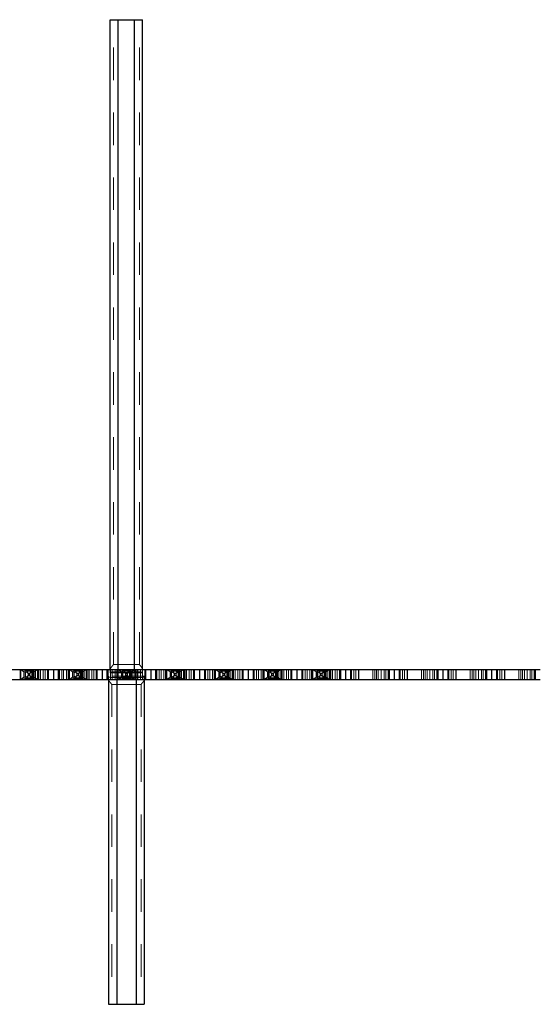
# Model space of a CAD drawing. Header units: inches. Extents: x 1880 to 2363, y -453 to -54.
# Tile 573 of 656: x 1912.15 to 1913.75, y -73.19 to -70.16. Entities that reach past the tile are written whole.
import ezdxf

# ---------------------------------------------------------------- set-up
doc = ezdxf.new("R2010")
doc.units = ezdxf.units.IN
doc.header["$LTSCALE"] = 0.5
doc.header["$MEASUREMENT"] = 0
doc.linetypes.add('HIDDEN', pattern=[0.225, 0.15, -0.075])
doc.layers.add('APP-M-S', color=30, linetype='Continuous')
doc.layers.add('PUN-M-S3', color=8, linetype='Continuous')

msp = doc.modelspace()

# ---------------------------------------------------------------- linework, layer by layer
at = {"layer": 'APP-M-S', "linetype": 'Continuous', "lineweight": 25}
for p, q in [((1911.50324, -72.16292), (1913.00324, -72.16292)), ((1912.25324, -72.16292), (1912.25324, -72.19442)), ((1912.40324, -72.16292), (1912.40324, -72.19442)), ((1912.55324, -72.16292), (1912.55324, -72.19442)), ((1912.70324, -72.16292), (1912.70324, -72.19442)), ((1912.85324, -72.16292), (1912.85324, -72.19442)), ((1913.00324, -72.16292), (1913.75324, -72.16292)), ((1913.00324, -72.16292), (1913.00324, -72.19442)), ((1913.15324, -72.16292), (1913.15324, -72.19442)), ((1913.30324, -72.16292), (1913.30324, -72.19442)), ((1913.45324, -72.16292), (1913.45324, -72.19442)), ((1913.60324, -72.16292), (1913.60324, -72.19442)), ((1911.50324, -72.19442), (1913.00324, -72.19442)), ((1913.00324, -72.19442), (1913.75324, -72.19442))]:
    msp.add_line(p, q, dxfattribs=at)
at = {"layer": 'APP-M-S', "linetype": 'HIDDEN', "lineweight": 18}
for p, q in [((1912.14971, -72.16292), (1912.16632, -72.16609)), ((1912.15118, -72.19442), (1912.15118, -72.16292)), ((1912.16261, -72.17017), (1912.15265, -72.16292)), ((1912.15265, -72.19442), (1912.15265, -72.16292)), ((1912.16261, -72.18717), (1912.16261, -72.17017)), ((1912.16261, -72.17017), (1912.16749, -72.17079)), ((1912.16663, -72.16617), (1912.16632, -72.16609)), ((1912.16632, -72.16609), (1912.16632, -72.19125)), ((1912.18984, -72.16617), (1912.16663, -72.16617)), ((1912.16674, -72.19117), (1912.16674, -72.16617)), ((1912.16674, -72.17402), (1912.17459, -72.16617)), ((1912.16749, -72.17079), (1912.16749, -72.18654)), ((1912.16749, -72.17079), (1912.18898, -72.17079)), ((1912.17531, -72.17574), (1912.17016, -72.17059)), ((1912.18117, -72.17574), (1912.18631, -72.17059)), ((1912.18188, -72.16617), (1912.18974, -72.17402)), ((1912.18724, -72.16292), (1912.18724, -72.19442)), ((1912.18898, -72.17079), (1912.19386, -72.17017)), ((1912.18898, -72.18654), (1912.18898, -72.17079)), ((1912.18974, -72.16617), (1912.18974, -72.19117)), ((1912.19015, -72.16609), (1912.18984, -72.16617)), ((1912.20676, -72.16292), (1912.19015, -72.16609)), ((1912.19015, -72.19125), (1912.19015, -72.16609)), ((1912.19324, -72.19442), (1912.19324, -72.16292)), ((1912.20383, -72.16292), (1912.19386, -72.17017)), ((1912.19386, -72.17017), (1912.19386, -72.18717)), ((1912.19824, -72.16292), (1912.19824, -72.19442)), ((1912.20383, -72.19442), (1912.20383, -72.16292)), ((1912.20424, -72.16292), (1912.20424, -72.19442)), ((1912.20529, -72.16292), (1912.20529, -72.19442)), ((1912.20735, -72.16292), (1912.20735, -72.19442)), ((1912.20776, -72.19442), (1912.20776, -72.16292)), ((1912.21274, -72.16292), (1912.21274, -72.19442)), ((1912.21276, -72.19442), (1912.21276, -72.16292)), ((1912.21324, -72.16292), (1912.21324, -72.19442)), ((1912.22174, -72.16292), (1912.22174, -72.19442)), ((1912.22745, -72.19442), (1912.22745, -72.16292)), ((1912.23474, -72.16292), (1912.23474, -72.19442)), ((1912.23524, -72.16292), (1912.23524, -72.19442)), ((1912.23774, -72.16292), (1912.23774, -72.19442)), ((1912.23824, -72.16292), (1912.23824, -72.19442)), ((1912.26824, -72.16292), (1912.26824, -72.19442)), ((1912.26874, -72.16292), (1912.26874, -72.19442)), ((1912.27124, -72.16292), (1912.27124, -72.19442)), ((1912.27174, -72.16292), (1912.27174, -72.19442)), ((1912.27902, -72.19442), (1912.27902, -72.16292)), ((1912.28474, -72.19442), (1912.28474, -72.16292)), ((1912.29324, -72.16292), (1912.29324, -72.19442)), ((1912.29371, -72.16292), (1912.29371, -72.19442)), ((1912.29374, -72.16292), (1912.29374, -72.19442)), ((1912.29871, -72.19442), (1912.29871, -72.16292)), ((1912.29912, -72.19442), (1912.29912, -72.16292)), ((1912.29971, -72.16292), (1912.31632, -72.16609)), ((1912.30118, -72.19442), (1912.30118, -72.16292)), ((1912.31261, -72.17017), (1912.30265, -72.16292)), ((1912.30265, -72.19442), (1912.30265, -72.16292)), ((1912.31261, -72.18717), (1912.31261, -72.17017)), ((1912.31261, -72.17017), (1912.31749, -72.17079)), ((1912.31663, -72.16617), (1912.31632, -72.16609)), ((1912.31632, -72.16609), (1912.31632, -72.19125)), ((1912.33984, -72.16617), (1912.31663, -72.16617)), ((1912.31674, -72.19117), (1912.31674, -72.16617)), ((1912.31674, -72.17402), (1912.32459, -72.16617)), ((1912.31749, -72.17079), (1912.31749, -72.18654)), ((1912.31749, -72.17079), (1912.33898, -72.17079)), ((1912.32531, -72.17574), (1912.32016, -72.17059)), ((1912.33117, -72.17574), (1912.33631, -72.17059)), ((1912.33188, -72.16617), (1912.33974, -72.17402)), ((1912.33724, -72.16292), (1912.33724, -72.19442)), ((1912.33898, -72.17079), (1912.34386, -72.17017)), ((1912.33898, -72.18654), (1912.33898, -72.17079)), ((1912.33974, -72.16617), (1912.33974, -72.19117)), ((1912.34015, -72.16609), (1912.33984, -72.16617)), ((1912.35676, -72.16292), (1912.34015, -72.16609)), ((1912.34015, -72.19125), (1912.34015, -72.16609)), ((1912.34324, -72.19442), (1912.34324, -72.16292)), ((1912.35383, -72.16292), (1912.34386, -72.17017)), ((1912.34386, -72.17017), (1912.34386, -72.18717)), ((1912.34824, -72.16292), (1912.34824, -72.19442)), ((1912.35383, -72.19442), (1912.35383, -72.16292)), ((1912.35424, -72.16292), (1912.35424, -72.19442)), ((1912.35529, -72.16292), (1912.35529, -72.19442)), ((1912.35735, -72.16292), (1912.35735, -72.19442)), ((1912.35776, -72.19442), (1912.35776, -72.16292)), ((1912.36274, -72.16292), (1912.36274, -72.19442)), ((1912.36276, -72.19442), (1912.36276, -72.16292)), ((1912.36324, -72.16292), (1912.36324, -72.19442)), ((1912.37174, -72.16292), (1912.37174, -72.19442)), ((1912.37745, -72.19442), (1912.37745, -72.16292)), ((1912.38474, -72.16292), (1912.38474, -72.19442)), ((1912.38524, -72.16292), (1912.38524, -72.19442)), ((1912.38774, -72.16292), (1912.38774, -72.19442)), ((1912.38824, -72.16292), (1912.38824, -72.19442)), ((1912.41824, -72.16292), (1912.41824, -72.19442)), ((1912.41874, -72.16292), (1912.41874, -72.19442)), ((1912.42124, -72.16292), (1912.42124, -72.19442)), ((1912.42174, -72.16292), (1912.42174, -72.19442)), ((1912.42902, -72.19442), (1912.42902, -72.16292)), ((1912.43474, -72.19442), (1912.43474, -72.16292)), ((1912.44324, -72.16292), (1912.44324, -72.19442)), ((1912.44371, -72.16292), (1912.44371, -72.19442)), ((1912.44374, -72.16292), (1912.44374, -72.19442)), ((1912.44871, -72.19442), (1912.44871, -72.16292)), ((1912.44912, -72.19442), (1912.44912, -72.16292)), ((1912.44971, -72.16292), (1912.46632, -72.16609)), ((1912.45118, -72.19442), (1912.45118, -72.16292)), ((1912.46261, -72.17017), (1912.45265, -72.16292)), ((1912.45265, -72.19442), (1912.45265, -72.16292)), ((1912.46261, -72.18717), (1912.46261, -72.17017)), ((1912.46261, -72.17017), (1912.46749, -72.17079)), ((1912.46663, -72.16617), (1912.46632, -72.16609)), ((1912.46632, -72.16609), (1912.46632, -72.19125)), ((1912.48984, -72.16617), (1912.46663, -72.16617)), ((1912.46674, -72.19117), (1912.46674, -72.16617)), ((1912.46674, -72.17402), (1912.47459, -72.16617)), ((1912.46749, -72.17079), (1912.46749, -72.18654)), ((1912.46749, -72.17079), (1912.48898, -72.17079)), ((1912.47531, -72.17574), (1912.47016, -72.17059)), ((1912.48117, -72.17574), (1912.48631, -72.17059)), ((1912.48188, -72.16617), (1912.48974, -72.17402)), ((1912.48724, -72.16292), (1912.48724, -72.19442)), ((1912.48898, -72.17079), (1912.49386, -72.17017)), ((1912.48898, -72.18654), (1912.48898, -72.17079)), ((1912.48974, -72.16617), (1912.48974, -72.19117)), ((1912.49015, -72.16609), (1912.48984, -72.16617)), ((1912.50676, -72.16292), (1912.49015, -72.16609)), ((1912.49015, -72.19125), (1912.49015, -72.16609)), ((1912.49324, -72.19442), (1912.49324, -72.16292)), ((1912.50383, -72.16292), (1912.49386, -72.17017)), ((1912.49386, -72.17017), (1912.49386, -72.18717)), ((1912.49824, -72.16292), (1912.49824, -72.19442)), ((1912.50383, -72.19442), (1912.50383, -72.16292)), ((1912.50424, -72.16292), (1912.50424, -72.19442)), ((1912.50529, -72.16292), (1912.50529, -72.19442)), ((1912.50735, -72.16292), (1912.50735, -72.19442)), ((1912.50776, -72.19442), (1912.50776, -72.16292)), ((1912.51274, -72.16292), (1912.51274, -72.19442)), ((1912.51276, -72.19442), (1912.51276, -72.16292)), ((1912.51324, -72.16292), (1912.51324, -72.19442)), ((1912.52174, -72.16292), (1912.52174, -72.19442)), ((1912.52745, -72.19442), (1912.52745, -72.16292)), ((1912.53474, -72.16292), (1912.53474, -72.19442)), ((1912.53524, -72.16292), (1912.53524, -72.19442)), ((1912.53774, -72.16292), (1912.53774, -72.19442)), ((1912.53824, -72.16292), (1912.53824, -72.19442)), ((1912.56824, -72.16292), (1912.56824, -72.19442)), ((1912.56874, -72.16292), (1912.56874, -72.19442)), ((1912.57124, -72.16292), (1912.57124, -72.19442)), ((1912.57174, -72.16292), (1912.57174, -72.19442)), ((1912.57902, -72.19442), (1912.57902, -72.16292)), ((1912.58474, -72.19442), (1912.58474, -72.16292)), ((1912.59324, -72.16292), (1912.59324, -72.19442)), ((1912.59371, -72.16292), (1912.59371, -72.19442)), ((1912.59374, -72.16292), (1912.59374, -72.19442)), ((1912.59871, -72.19442), (1912.59871, -72.16292)), ((1912.59912, -72.19442), (1912.59912, -72.16292)), ((1912.59971, -72.16292), (1912.61632, -72.16609)), ((1912.60118, -72.19442), (1912.60118, -72.16292)), ((1912.61261, -72.17017), (1912.60265, -72.16292)), ((1912.60265, -72.19442), (1912.60265, -72.16292)), ((1912.61261, -72.18717), (1912.61261, -72.17017)), ((1912.61261, -72.17017), (1912.61749, -72.17079)), ((1912.61663, -72.16617), (1912.61632, -72.16609)), ((1912.61632, -72.16609), (1912.61632, -72.19125)), ((1912.63984, -72.16617), (1912.61663, -72.16617)), ((1912.61674, -72.19117), (1912.61674, -72.16617)), ((1912.61674, -72.17402), (1912.62459, -72.16617)), ((1912.61749, -72.17079), (1912.61749, -72.18654)), ((1912.61749, -72.17079), (1912.63898, -72.17079)), ((1912.62531, -72.17574), (1912.62016, -72.17059)), ((1912.63117, -72.17574), (1912.63631, -72.17059)), ((1912.63188, -72.16617), (1912.63974, -72.17402)), ((1912.63724, -72.16292), (1912.63724, -72.19442)), ((1912.63898, -72.17079), (1912.64386, -72.17017)), ((1912.63898, -72.18654), (1912.63898, -72.17079)), ((1912.63974, -72.16617), (1912.63974, -72.19117)), ((1912.64015, -72.16609), (1912.63984, -72.16617)), ((1912.65676, -72.16292), (1912.64015, -72.16609)), ((1912.64015, -72.19125), (1912.64015, -72.16609)), ((1912.64324, -72.19442), (1912.64324, -72.16292)), ((1912.65383, -72.16292), (1912.64386, -72.17017)), ((1912.64386, -72.17017), (1912.64386, -72.18717)), ((1912.64824, -72.16292), (1912.64824, -72.19442)), ((1912.65383, -72.19442), (1912.65383, -72.16292)), ((1912.65424, -72.16292), (1912.65424, -72.19442)), ((1912.65529, -72.16292), (1912.65529, -72.19442)), ((1912.65735, -72.16292), (1912.65735, -72.19442)), ((1912.65776, -72.19442), (1912.65776, -72.16292)), ((1912.66274, -72.16292), (1912.66274, -72.19442)), ((1912.66276, -72.19442), (1912.66276, -72.16292)), ((1912.66324, -72.16292), (1912.66324, -72.19442)), ((1912.67174, -72.16292), (1912.67174, -72.19442)), ((1912.67745, -72.19442), (1912.67745, -72.16292)), ((1912.68474, -72.16292), (1912.68474, -72.19442)), ((1912.68524, -72.16292), (1912.68524, -72.19442)), ((1912.68774, -72.16292), (1912.68774, -72.19442)), ((1912.68824, -72.16292), (1912.68824, -72.19442)), ((1912.71824, -72.16292), (1912.71824, -72.19442)), ((1912.71874, -72.16292), (1912.71874, -72.19442)), ((1912.72124, -72.16292), (1912.72124, -72.19442)), ((1912.72174, -72.16292), (1912.72174, -72.19442)), ((1912.72902, -72.19442), (1912.72902, -72.16292)), ((1912.73474, -72.19442), (1912.73474, -72.16292)), ((1912.74324, -72.16292), (1912.74324, -72.19442)), ((1912.74371, -72.16292), (1912.74371, -72.19442)), ((1912.74374, -72.16292), (1912.74374, -72.19442)), ((1912.74871, -72.19442), (1912.74871, -72.16292)), ((1912.74912, -72.19442), (1912.74912, -72.16292)), ((1912.74971, -72.16292), (1912.76632, -72.16609)), ((1912.75118, -72.19442), (1912.75118, -72.16292)), ((1912.76261, -72.17017), (1912.75265, -72.16292)), ((1912.75265, -72.19442), (1912.75265, -72.16292)), ((1912.76261, -72.18717), (1912.76261, -72.17017)), ((1912.76261, -72.17017), (1912.76749, -72.17079)), ((1912.76663, -72.16617), (1912.76632, -72.16609)), ((1912.76632, -72.16609), (1912.76632, -72.19125)), ((1912.78984, -72.16617), (1912.76663, -72.16617)), ((1912.76674, -72.19117), (1912.76674, -72.16617)), ((1912.76674, -72.17402), (1912.77459, -72.16617)), ((1912.76749, -72.17079), (1912.76749, -72.18654)), ((1912.76749, -72.17079), (1912.78898, -72.17079)), ((1912.77531, -72.17574), (1912.77016, -72.17059)), ((1912.78117, -72.17574), (1912.78631, -72.17059)), ((1912.78188, -72.16617), (1912.78974, -72.17402)), ((1912.78724, -72.16292), (1912.78724, -72.19442)), ((1912.78898, -72.17079), (1912.79386, -72.17017)), ((1912.78898, -72.18654), (1912.78898, -72.17079)), ((1912.78974, -72.16617), (1912.78974, -72.19117)), ((1912.79015, -72.16609), (1912.78984, -72.16617)), ((1912.80676, -72.16292), (1912.79015, -72.16609)), ((1912.79015, -72.19125), (1912.79015, -72.16609)), ((1912.79324, -72.19442), (1912.79324, -72.16292)), ((1912.80383, -72.16292), (1912.79386, -72.17017)), ((1912.79386, -72.17017), (1912.79386, -72.18717)), ((1912.79824, -72.16292), (1912.79824, -72.19442)), ((1912.80383, -72.19442), (1912.80383, -72.16292)), ((1912.80424, -72.16292), (1912.80424, -72.19442)), ((1912.80529, -72.16292), (1912.80529, -72.19442)), ((1912.80735, -72.16292), (1912.80735, -72.19442)), ((1912.80776, -72.19442), (1912.80776, -72.16292)), ((1912.81274, -72.16292), (1912.81274, -72.19442)), ((1912.81276, -72.19442), (1912.81276, -72.16292)), ((1912.81324, -72.16292), (1912.81324, -72.19442)), ((1912.82174, -72.16292), (1912.82174, -72.19442)), ((1912.82745, -72.19442), (1912.82745, -72.16292)), ((1912.83474, -72.16292), (1912.83474, -72.19442)), ((1912.83524, -72.16292), (1912.83524, -72.19442)), ((1912.83774, -72.16292), (1912.83774, -72.19442)), ((1912.83824, -72.16292), (1912.83824, -72.19442)), ((1912.86824, -72.16292), (1912.86824, -72.19442)), ((1912.86874, -72.16292), (1912.86874, -72.19442)), ((1912.87124, -72.16292), (1912.87124, -72.19442)), ((1912.87174, -72.16292), (1912.87174, -72.19442)), ((1912.87902, -72.19442), (1912.87902, -72.16292)), ((1912.88474, -72.19442), (1912.88474, -72.16292)), ((1912.89324, -72.16292), (1912.89324, -72.19442)), ((1912.89371, -72.16292), (1912.89371, -72.19442)), ((1912.89374, -72.16292), (1912.89374, -72.19442)), ((1912.89871, -72.19442), (1912.89871, -72.16292)), ((1912.89912, -72.19442), (1912.89912, -72.16292)), ((1912.89971, -72.16292), (1912.91632, -72.16609)), ((1912.90118, -72.19442), (1912.90118, -72.16292)), ((1912.91261, -72.17017), (1912.90265, -72.16292)), ((1912.90265, -72.19442), (1912.90265, -72.16292)), ((1912.91261, -72.18717), (1912.91261, -72.17017)), ((1912.91261, -72.17017), (1912.91749, -72.17079)), ((1912.91663, -72.16617), (1912.91632, -72.16609)), ((1912.91632, -72.16609), (1912.91632, -72.19125)), ((1912.93984, -72.16617), (1912.91663, -72.16617)), ((1912.91674, -72.19117), (1912.91674, -72.16617)), ((1912.91674, -72.17402), (1912.92459, -72.16617)), ((1912.91749, -72.17079), (1912.91749, -72.18654)), ((1912.91749, -72.17079), (1912.93898, -72.17079)), ((1912.92531, -72.17574), (1912.92016, -72.17059)), ((1912.93117, -72.17574), (1912.93631, -72.17059)), ((1912.93188, -72.16617), (1912.93974, -72.17402)), ((1912.93724, -72.16292), (1912.93724, -72.19442)), ((1912.93898, -72.17079), (1912.94386, -72.17017)), ((1912.93898, -72.18654), (1912.93898, -72.17079)), ((1912.93974, -72.16617), (1912.93974, -72.19117)), ((1912.94015, -72.16609), (1912.93984, -72.16617)), ((1912.95676, -72.16292), (1912.94015, -72.16609)), ((1912.94015, -72.19125), (1912.94015, -72.16609)), ((1912.94324, -72.19442), (1912.94324, -72.16292)), ((1912.95383, -72.16292), (1912.94386, -72.17017)), ((1912.94386, -72.17017), (1912.94386, -72.18717)), ((1912.94824, -72.16292), (1912.94824, -72.19442)), ((1912.95383, -72.19442), (1912.95383, -72.16292)), ((1912.95424, -72.16292), (1912.95424, -72.19442)), ((1912.95529, -72.16292), (1912.95529, -72.19442)), ((1912.95735, -72.16292), (1912.95735, -72.19442)), ((1912.95776, -72.19442), (1912.95776, -72.16292)), ((1912.96274, -72.16292), (1912.96274, -72.19442)), ((1912.96276, -72.19442), (1912.96276, -72.16292)), ((1912.96324, -72.16292), (1912.96324, -72.19442)), ((1912.97174, -72.16292), (1912.97174, -72.19442)), ((1912.97745, -72.19442), (1912.97745, -72.16292)), ((1912.98474, -72.16292), (1912.98474, -72.19442)), ((1912.98524, -72.16292), (1912.98524, -72.19442)), ((1912.98774, -72.16292), (1912.98774, -72.19442)), ((1912.98824, -72.16292), (1912.98824, -72.19442)), ((1913.01824, -72.16292), (1913.01824, -72.19442)), ((1913.01874, -72.16292), (1913.01874, -72.19442)), ((1913.02124, -72.16292), (1913.02124, -72.19442)), ((1913.02174, -72.16292), (1913.02174, -72.19442)), ((1913.02902, -72.19442), (1913.02902, -72.16292)), ((1913.03474, -72.19442), (1913.03474, -72.16292)), ((1913.04324, -72.16292), (1913.04324, -72.19442)), ((1913.04371, -72.16292), (1913.04371, -72.19442)), ((1913.04374, -72.16292), (1913.04374, -72.19442)), ((1913.04871, -72.19442), (1913.04871, -72.16292)), ((1913.04912, -72.19442), (1913.04912, -72.16292)), ((1913.04971, -72.16292), (1913.06632, -72.16609)), ((1913.05118, -72.19442), (1913.05118, -72.16292)), ((1913.06261, -72.17017), (1913.05265, -72.16292)), ((1913.05265, -72.19442), (1913.05265, -72.16292)), ((1913.06261, -72.18717), (1913.06261, -72.17017)), ((1913.06261, -72.17017), (1913.06749, -72.17079)), ((1913.06663, -72.16617), (1913.06632, -72.16609)), ((1913.06632, -72.16609), (1913.06632, -72.19125)), ((1913.08984, -72.16617), (1913.06663, -72.16617)), ((1913.06674, -72.19117), (1913.06674, -72.16617)), ((1913.06674, -72.17402), (1913.07459, -72.16617)), ((1913.06749, -72.17079), (1913.06749, -72.18654)), ((1913.06749, -72.17079), (1913.08898, -72.17079)), ((1913.07531, -72.17574), (1913.07016, -72.17059)), ((1913.08117, -72.17574), (1913.08631, -72.17059)), ((1913.08188, -72.16617), (1913.08974, -72.17402)), ((1913.08724, -72.16292), (1913.08724, -72.19442)), ((1913.08898, -72.17079), (1913.09386, -72.17017)), ((1913.08898, -72.18654), (1913.08898, -72.17079)), ((1913.08974, -72.16617), (1913.08974, -72.19117)), ((1913.09015, -72.16609), (1913.08984, -72.16617)), ((1913.10676, -72.16292), (1913.09015, -72.16609)), ((1913.09015, -72.19125), (1913.09015, -72.16609)), ((1913.09324, -72.19442), (1913.09324, -72.16292)), ((1913.10383, -72.16292), (1913.09386, -72.17017)), ((1913.09386, -72.17017), (1913.09386, -72.18717)), ((1913.09824, -72.16292), (1913.09824, -72.19442)), ((1913.10383, -72.19442), (1913.10383, -72.16292)), ((1913.10424, -72.16292), (1913.10424, -72.19442)), ((1913.10529, -72.16292), (1913.10529, -72.19442)), ((1913.10735, -72.16292), (1913.10735, -72.19442)), ((1913.10776, -72.19442), (1913.10776, -72.16292)), ((1913.11274, -72.16292), (1913.11274, -72.19442)), ((1913.11276, -72.19442), (1913.11276, -72.16292)), ((1913.11324, -72.16292), (1913.11324, -72.19442)), ((1913.12174, -72.16292), (1913.12174, -72.19442)), ((1913.12745, -72.19442), (1913.12745, -72.16292)), ((1913.13474, -72.16292), (1913.13474, -72.19442)), ((1913.13524, -72.16292), (1913.13524, -72.19442)), ((1913.13774, -72.16292), (1913.13774, -72.19442)), ((1913.13824, -72.16292), (1913.13824, -72.19442)), ((1913.16824, -72.16292), (1913.16824, -72.19442)), ((1913.16874, -72.16292), (1913.16874, -72.19442)), ((1913.17124, -72.16292), (1913.17124, -72.19442)), ((1913.17174, -72.16292), (1913.17174, -72.19442)), ((1913.17902, -72.19442), (1913.17902, -72.16292)), ((1913.18474, -72.19442), (1913.18474, -72.16292)), ((1913.19324, -72.16292), (1913.19324, -72.19442)), ((1913.19374, -72.16292), (1913.19374, -72.19442)), ((1913.23724, -72.16292), (1913.23724, -72.19442)), ((1913.24324, -72.19442), (1913.24324, -72.16292)), ((1913.24824, -72.16292), (1913.24824, -72.19442)), ((1913.25424, -72.16292), (1913.25424, -72.19442)), ((1913.26274, -72.16292), (1913.26274, -72.19442)), ((1913.26324, -72.16292), (1913.26324, -72.19442)), ((1913.27174, -72.16292), (1913.27174, -72.19442)), ((1913.27745, -72.19442), (1913.27745, -72.16292)), ((1913.28474, -72.16292), (1913.28474, -72.19442)), ((1913.28524, -72.16292), (1913.28524, -72.19442)), ((1913.28774, -72.16292), (1913.28774, -72.19442)), ((1913.28824, -72.16292), (1913.28824, -72.19442)), ((1913.31824, -72.16292), (1913.31824, -72.19442)), ((1913.31874, -72.16292), (1913.31874, -72.19442)), ((1913.32124, -72.16292), (1913.32124, -72.19442)), ((1913.32174, -72.16292), (1913.32174, -72.19442)), ((1913.32902, -72.19442), (1913.32902, -72.16292)), ((1913.33474, -72.19442), (1913.33474, -72.16292)), ((1913.34324, -72.16292), (1913.34324, -72.19442)), ((1913.34374, -72.16292), (1913.34374, -72.19442)), ((1913.38724, -72.16292), (1913.38724, -72.19442)), ((1913.39324, -72.19442), (1913.39324, -72.16292)), ((1913.39824, -72.16292), (1913.39824, -72.19442)), ((1913.40424, -72.16292), (1913.40424, -72.19442)), ((1913.41274, -72.16292), (1913.41274, -72.19442)), ((1913.41324, -72.16292), (1913.41324, -72.19442)), ((1913.42174, -72.16292), (1913.42174, -72.19442)), ((1913.42745, -72.19442), (1913.42745, -72.16292)), ((1913.43474, -72.16292), (1913.43474, -72.19442)), ((1913.43524, -72.16292), (1913.43524, -72.19442)), ((1913.43774, -72.16292), (1913.43774, -72.19442)), ((1913.43824, -72.16292), (1913.43824, -72.19442)), ((1913.46824, -72.16292), (1913.46824, -72.19442)), ((1913.46874, -72.16292), (1913.46874, -72.19442)), ((1913.47124, -72.16292), (1913.47124, -72.19442)), ((1913.47174, -72.16292), (1913.47174, -72.19442)), ((1913.47902, -72.19442), (1913.47902, -72.16292)), ((1913.48474, -72.19442), (1913.48474, -72.16292)), ((1913.49324, -72.16292), (1913.49324, -72.19442)), ((1913.49374, -72.16292), (1913.49374, -72.19442)), ((1913.53724, -72.16292), (1913.53724, -72.19442)), ((1913.54324, -72.19442), (1913.54324, -72.16292)), ((1913.54824, -72.16292), (1913.54824, -72.19442)), ((1913.55424, -72.16292), (1913.55424, -72.19442)), ((1913.56274, -72.16292), (1913.56274, -72.19442)), ((1913.56324, -72.16292), (1913.56324, -72.19442)), ((1913.57174, -72.16292), (1913.57174, -72.19442)), ((1913.57745, -72.19442), (1913.57745, -72.16292)), ((1913.58474, -72.16292), (1913.58474, -72.19442)), ((1913.58524, -72.16292), (1913.58524, -72.19442)), ((1913.58774, -72.16292), (1913.58774, -72.19442)), ((1913.58824, -72.16292), (1913.58824, -72.19442)), ((1913.61824, -72.16292), (1913.61824, -72.19442)), ((1913.61874, -72.16292), (1913.61874, -72.19442)), ((1913.62124, -72.16292), (1913.62124, -72.19442)), ((1913.62174, -72.16292), (1913.62174, -72.19442)), ((1913.62902, -72.19442), (1913.62902, -72.16292)), ((1913.63474, -72.19442), (1913.63474, -72.16292)), ((1913.64324, -72.16292), (1913.64324, -72.19442)), ((1913.64374, -72.16292), (1913.64374, -72.19442)), ((1913.68724, -72.16292), (1913.68724, -72.19442)), ((1913.69324, -72.19442), (1913.69324, -72.16292)), ((1913.69824, -72.16292), (1913.69824, -72.19442)), ((1913.70424, -72.16292), (1913.70424, -72.19442)), ((1913.71274, -72.16292), (1913.71274, -72.19442)), ((1913.71324, -72.16292), (1913.71324, -72.19442)), ((1913.72174, -72.16292), (1913.72174, -72.19442)), ((1913.72745, -72.19442), (1913.72745, -72.16292)), ((1913.73474, -72.16292), (1913.73474, -72.19442)), ((1913.73524, -72.16292), (1913.73524, -72.19442)), ((1913.73774, -72.16292), (1913.73774, -72.19442)), ((1913.73824, -72.16292), (1913.73824, -72.19442)), ((1912.14971, -72.19442), (1912.16632, -72.19125)), ((1912.16261, -72.18717), (1912.15265, -72.19442)), ((1912.16749, -72.18654), (1912.16261, -72.18717)), ((1912.16632, -72.19125), (1912.16663, -72.19117)), ((1912.18984, -72.19117), (1912.16663, -72.19117)), ((1912.17459, -72.19117), (1912.16674, -72.18331)), ((1912.16749, -72.18654), (1912.18898, -72.18654)), ((1912.17531, -72.1816), (1912.17016, -72.18674)), ((1912.17531, -72.17574), (1912.17531, -72.1816)), ((1912.17531, -72.17574), (1912.17633, -72.17601)), ((1912.17633, -72.18132), (1912.17531, -72.1816)), ((1912.17633, -72.17601), (1912.17633, -72.18132)), ((1912.17633, -72.17601), (1912.18014, -72.17601)), ((1912.18014, -72.18132), (1912.17633, -72.18132)), ((1912.18014, -72.17601), (1912.18117, -72.17574)), ((1912.18014, -72.17601), (1912.18014, -72.18132)), ((1912.18117, -72.1816), (1912.18014, -72.18132)), ((1912.18117, -72.17574), (1912.18117, -72.1816)), ((1912.18117, -72.1816), (1912.18631, -72.18674)), ((1912.18974, -72.18331), (1912.18188, -72.19117)), ((1912.19386, -72.18717), (1912.18898, -72.18654)), ((1912.18984, -72.19117), (1912.19015, -72.19125)), ((1912.20676, -72.19442), (1912.19015, -72.19125)), ((1912.20383, -72.19442), (1912.19386, -72.18717)), ((1912.29971, -72.19442), (1912.31632, -72.19125)), ((1912.31261, -72.18717), (1912.30265, -72.19442)), ((1912.31749, -72.18654), (1912.31261, -72.18717)), ((1912.31632, -72.19125), (1912.31663, -72.19117)), ((1912.33984, -72.19117), (1912.31663, -72.19117)), ((1912.32459, -72.19117), (1912.31674, -72.18331)), ((1912.31749, -72.18654), (1912.33898, -72.18654)), ((1912.32531, -72.1816), (1912.32016, -72.18674)), ((1912.32531, -72.17574), (1912.32531, -72.1816)), ((1912.32531, -72.17574), (1912.32633, -72.17601)), ((1912.32633, -72.18132), (1912.32531, -72.1816)), ((1912.32633, -72.17601), (1912.32633, -72.18132)), ((1912.32633, -72.17601), (1912.33014, -72.17601)), ((1912.33014, -72.18132), (1912.32633, -72.18132)), ((1912.33014, -72.17601), (1912.33117, -72.17574)), ((1912.33014, -72.17601), (1912.33014, -72.18132)), ((1912.33117, -72.1816), (1912.33014, -72.18132)), ((1912.33117, -72.17574), (1912.33117, -72.1816)), ((1912.33117, -72.1816), (1912.33631, -72.18674)), ((1912.33974, -72.18331), (1912.33188, -72.19117)), ((1912.34386, -72.18717), (1912.33898, -72.18654)), ((1912.33984, -72.19117), (1912.34015, -72.19125)), ((1912.35676, -72.19442), (1912.34015, -72.19125)), ((1912.35383, -72.19442), (1912.34386, -72.18717)), ((1912.44971, -72.19442), (1912.46632, -72.19125)), ((1912.46261, -72.18717), (1912.45265, -72.19442)), ((1912.46749, -72.18654), (1912.46261, -72.18717)), ((1912.46632, -72.19125), (1912.46663, -72.19117)), ((1912.48984, -72.19117), (1912.46663, -72.19117)), ((1912.47459, -72.19117), (1912.46674, -72.18331)), ((1912.46749, -72.18654), (1912.48898, -72.18654)), ((1912.47531, -72.1816), (1912.47016, -72.18674)), ((1912.47531, -72.17574), (1912.47531, -72.1816)), ((1912.47531, -72.17574), (1912.47633, -72.17601)), ((1912.47633, -72.18132), (1912.47531, -72.1816)), ((1912.47633, -72.17601), (1912.47633, -72.18132)), ((1912.47633, -72.17601), (1912.48014, -72.17601)), ((1912.48014, -72.18132), (1912.47633, -72.18132)), ((1912.48014, -72.17601), (1912.48117, -72.17574)), ((1912.48014, -72.17601), (1912.48014, -72.18132)), ((1912.48117, -72.1816), (1912.48014, -72.18132)), ((1912.48117, -72.17574), (1912.48117, -72.1816)), ((1912.48117, -72.1816), (1912.48631, -72.18674)), ((1912.48974, -72.18331), (1912.48188, -72.19117)), ((1912.49386, -72.18717), (1912.48898, -72.18654)), ((1912.48984, -72.19117), (1912.49015, -72.19125)), ((1912.50676, -72.19442), (1912.49015, -72.19125)), ((1912.50383, -72.19442), (1912.49386, -72.18717)), ((1912.59971, -72.19442), (1912.61632, -72.19125)), ((1912.61261, -72.18717), (1912.60265, -72.19442)), ((1912.61749, -72.18654), (1912.61261, -72.18717)), ((1912.61632, -72.19125), (1912.61663, -72.19117)), ((1912.63984, -72.19117), (1912.61663, -72.19117)), ((1912.62459, -72.19117), (1912.61674, -72.18331)), ((1912.61749, -72.18654), (1912.63898, -72.18654)), ((1912.62531, -72.1816), (1912.62016, -72.18674)), ((1912.62531, -72.17574), (1912.62531, -72.1816)), ((1912.62531, -72.17574), (1912.62633, -72.17601)), ((1912.62633, -72.18132), (1912.62531, -72.1816)), ((1912.62633, -72.17601), (1912.62633, -72.18132)), ((1912.62633, -72.17601), (1912.63014, -72.17601)), ((1912.63014, -72.18132), (1912.62633, -72.18132)), ((1912.63014, -72.17601), (1912.63117, -72.17574)), ((1912.63014, -72.17601), (1912.63014, -72.18132)), ((1912.63117, -72.1816), (1912.63014, -72.18132)), ((1912.63117, -72.17574), (1912.63117, -72.1816)), ((1912.63117, -72.1816), (1912.63631, -72.18674)), ((1912.63974, -72.18331), (1912.63188, -72.19117)), ((1912.64386, -72.18717), (1912.63898, -72.18654)), ((1912.63984, -72.19117), (1912.64015, -72.19125)), ((1912.65676, -72.19442), (1912.64015, -72.19125)), ((1912.65383, -72.19442), (1912.64386, -72.18717)), ((1912.74971, -72.19442), (1912.76632, -72.19125)), ((1912.76261, -72.18717), (1912.75265, -72.19442)), ((1912.76749, -72.18654), (1912.76261, -72.18717)), ((1912.76632, -72.19125), (1912.76663, -72.19117)), ((1912.78984, -72.19117), (1912.76663, -72.19117)), ((1912.77459, -72.19117), (1912.76674, -72.18331)), ((1912.76749, -72.18654), (1912.78898, -72.18654)), ((1912.77531, -72.1816), (1912.77016, -72.18674)), ((1912.77531, -72.17574), (1912.77531, -72.1816)), ((1912.77531, -72.17574), (1912.77633, -72.17601)), ((1912.77633, -72.18132), (1912.77531, -72.1816)), ((1912.77633, -72.17601), (1912.77633, -72.18132)), ((1912.77633, -72.17601), (1912.78014, -72.17601)), ((1912.78014, -72.18132), (1912.77633, -72.18132)), ((1912.78014, -72.17601), (1912.78117, -72.17574)), ((1912.78014, -72.17601), (1912.78014, -72.18132)), ((1912.78117, -72.1816), (1912.78014, -72.18132)), ((1912.78117, -72.17574), (1912.78117, -72.1816)), ((1912.78117, -72.1816), (1912.78631, -72.18674)), ((1912.78974, -72.18331), (1912.78188, -72.19117)), ((1912.79386, -72.18717), (1912.78898, -72.18654)), ((1912.78984, -72.19117), (1912.79015, -72.19125)), ((1912.80676, -72.19442), (1912.79015, -72.19125)), ((1912.80383, -72.19442), (1912.79386, -72.18717)), ((1912.89971, -72.19442), (1912.91632, -72.19125)), ((1912.91261, -72.18717), (1912.90265, -72.19442)), ((1912.91749, -72.18654), (1912.91261, -72.18717)), ((1912.91632, -72.19125), (1912.91663, -72.19117)), ((1912.93984, -72.19117), (1912.91663, -72.19117)), ((1912.92459, -72.19117), (1912.91674, -72.18331)), ((1912.91749, -72.18654), (1912.93898, -72.18654)), ((1912.92531, -72.1816), (1912.92016, -72.18674)), ((1912.92531, -72.17574), (1912.92531, -72.1816)), ((1912.92531, -72.17574), (1912.92633, -72.17601)), ((1912.92633, -72.18132), (1912.92531, -72.1816)), ((1912.92633, -72.17601), (1912.92633, -72.18132)), ((1912.92633, -72.17601), (1912.93014, -72.17601)), ((1912.93014, -72.18132), (1912.92633, -72.18132)), ((1912.93014, -72.17601), (1912.93117, -72.17574)), ((1912.93014, -72.17601), (1912.93014, -72.18132)), ((1912.93117, -72.1816), (1912.93014, -72.18132)), ((1912.93117, -72.17574), (1912.93117, -72.1816)), ((1912.93117, -72.1816), (1912.93631, -72.18674)), ((1912.93974, -72.18331), (1912.93188, -72.19117)), ((1912.94386, -72.18717), (1912.93898, -72.18654)), ((1912.93984, -72.19117), (1912.94015, -72.19125)), ((1912.95676, -72.19442), (1912.94015, -72.19125)), ((1912.95383, -72.19442), (1912.94386, -72.18717)), ((1913.04971, -72.19442), (1913.06632, -72.19125)), ((1913.06261, -72.18717), (1913.05265, -72.19442)), ((1913.06749, -72.18654), (1913.06261, -72.18717)), ((1913.06632, -72.19125), (1913.06663, -72.19117)), ((1913.08984, -72.19117), (1913.06663, -72.19117)), ((1913.07459, -72.19117), (1913.06674, -72.18331)), ((1913.06749, -72.18654), (1913.08898, -72.18654)), ((1913.07531, -72.1816), (1913.07016, -72.18674)), ((1913.07531, -72.17574), (1913.07531, -72.1816)), ((1913.07531, -72.17574), (1913.07633, -72.17601)), ((1913.07633, -72.18132), (1913.07531, -72.1816)), ((1913.07633, -72.17601), (1913.07633, -72.18132)), ((1913.07633, -72.17601), (1913.08014, -72.17601)), ((1913.08014, -72.18132), (1913.07633, -72.18132)), ((1913.08014, -72.17601), (1913.08117, -72.17574)), ((1913.08014, -72.17601), (1913.08014, -72.18132)), ((1913.08117, -72.1816), (1913.08014, -72.18132)), ((1913.08117, -72.17574), (1913.08117, -72.1816)), ((1913.08117, -72.1816), (1913.08631, -72.18674)), ((1913.08974, -72.18331), (1913.08188, -72.19117)), ((1913.09386, -72.18717), (1913.08898, -72.18654)), ((1913.08984, -72.19117), (1913.09015, -72.19125)), ((1913.10676, -72.19442), (1913.09015, -72.19125)), ((1913.10383, -72.19442), (1913.09386, -72.18717))]:
    msp.add_line(p, q, dxfattribs=at)
at = {"layer": 'PUN-M-S3', "linetype": 'Continuous', "lineweight": 25}
for p, q in [((1912.42824, -72.16292), (1912.42824, -70.16192)), ((1912.42824, -70.16192), (1912.52824, -70.16192)), ((1912.45324, -72.16292), (1912.45324, -70.16192)), ((1912.50324, -72.16292), (1912.50324, -70.16192)), ((1912.52824, -72.16292), (1912.52824, -70.16192)), ((1912.42324, -72.19442), (1912.42324, -73.19442)), ((1912.44824, -72.19442), (1912.44824, -73.19442)), ((1912.50824, -72.19442), (1912.50824, -73.19442)), ((1912.53324, -72.19442), (1912.53324, -73.19442)), ((1912.42324, -73.19442), (1912.53324, -73.19442))]:
    msp.add_line(p, q, dxfattribs=at)
at = {"layer": 'PUN-M-S3', "linetype": 'HIDDEN', "lineweight": 18}
for p, q in [((1912.43824, -72.14792), (1912.43824, -70.16192)), ((1912.51824, -72.14792), (1912.51824, -70.16192)), ((1912.42824, -72.16292), (1912.42824, -72.17385)), ((1912.51824, -72.14792), (1912.43824, -72.14792)), ((1912.45324, -72.17004), (1912.45324, -72.16292)), ((1912.50324, -72.17004), (1912.45324, -72.17004)), ((1912.50324, -72.17004), (1912.50324, -72.16292)), ((1912.52824, -72.16292), (1912.52824, -72.17385)), ((1912.42324, -72.18349), (1912.42324, -72.19442)), ((1912.53324, -72.18349), (1912.42324, -72.18349)), ((1912.53324, -72.18352), (1912.42324, -72.18352)), ((1912.53324, -72.18361), (1912.42324, -72.18361)), ((1912.52824, -72.17372), (1912.42824, -72.17372)), ((1912.52824, -72.17381), (1912.42824, -72.17381)), ((1912.42824, -72.17385), (1912.52824, -72.17385)), ((1912.50824, -72.18817), (1912.44824, -72.18817)), ((1912.44824, -72.18817), (1912.44824, -72.19442)), ((1912.50824, -72.18817), (1912.50824, -72.19442)), ((1912.53324, -72.18349), (1912.53324, -72.19442)), ((1912.43324, -72.20942), (1912.52324, -72.20942)), ((1912.43324, -72.20942), (1912.43324, -73.19442)), ((1912.52324, -72.20942), (1912.52324, -73.19442))]:
    msp.add_line(p, q, dxfattribs=at)
for centre, start_param, end_param in [((1912.45324, -72.17223), 1.5707963, 3.1415927), ((1912.50324, -72.17223), 0, 1.5707963), ((1912.44824, -72.18598), 3.1415927, 4.712389), ((1912.50824, -72.18598), 4.712389, 6.2831853)]:
    msp.add_ellipse(centre, major_axis=(0.025, 0), ratio=0.0874887, start_param=start_param, end_param=end_param, dxfattribs=at)
for points, knots in [([(1912.43824, -72.14792), (1912.4382, -72.14796), (1912.43665, -72.14986), (1912.4338, -72.15335), (1912.43055, -72.15759), (1912.4286, -72.16053), (1912.42835, -72.16159), (1912.42824, -72.16206)], [0, 0, 0, 0, 0.0072155, 0.3458618, 0.6295664, 0.833529, 1, 1, 1, 1]), ([(1912.52824, -72.16206), (1912.52812, -72.16159), (1912.52787, -72.16053), (1912.52592, -72.15759), (1912.52268, -72.15335), (1912.51982, -72.14986), (1912.51827, -72.14796), (1912.51824, -72.14792)], [0, 0, 0, 0, 0.166471, 0.3704336, 0.6541382, 0.9927845, 1, 1, 1, 1]), ([(1912.42324, -72.19527), (1912.42335, -72.19575), (1912.4236, -72.19681), (1912.42555, -72.19974), (1912.4288, -72.20398), (1912.43165, -72.20747), (1912.4332, -72.20938), (1912.43324, -72.20942)], [0, 0, 0, 0, 0.166471, 0.3704336, 0.6541382, 0.9927845, 1, 1, 1, 1]), ([(1912.52324, -72.20942), (1912.52327, -72.20938), (1912.52482, -72.20747), (1912.52768, -72.20398), (1912.53092, -72.19974), (1912.53287, -72.19681), (1912.53312, -72.19575), (1912.53324, -72.19527)], [0, 0, 0, 0, 0.0072155, 0.3458618, 0.6295664, 0.833529, 1, 1, 1, 1])]:
    msp.add_open_spline(points, degree=3, knots=knots, dxfattribs=at)

doc.saveas('drawing.dxf')
